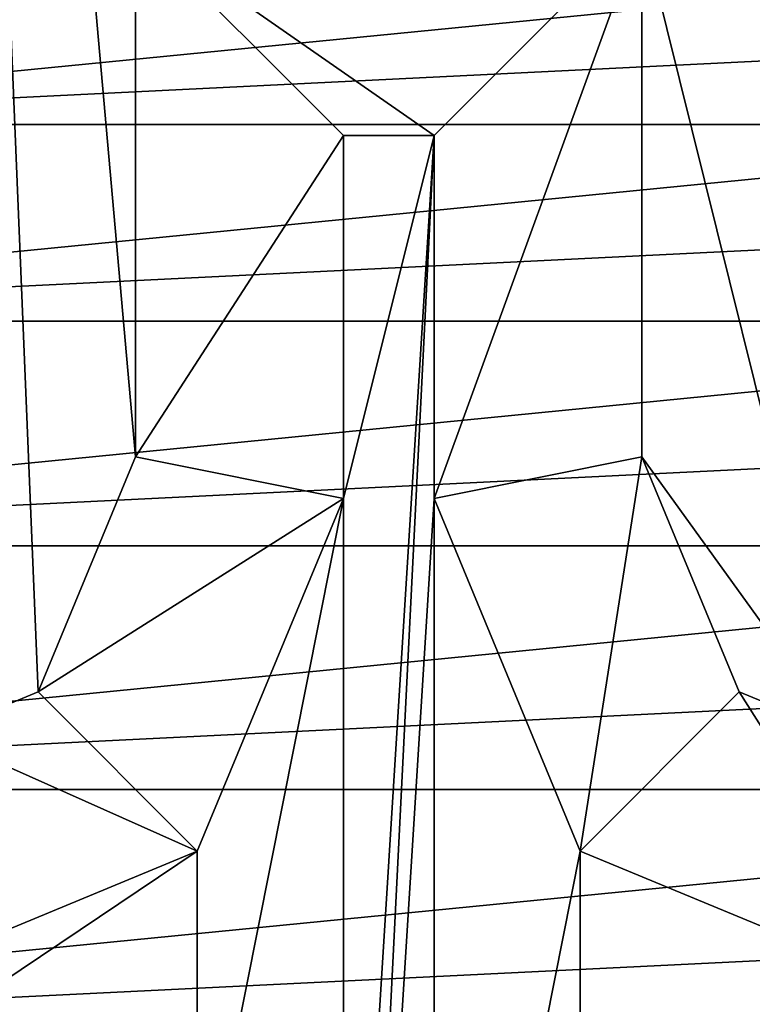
# Model space of a CAD drawing. Header units: inches. Extents: x -9.1 to 9.1, y 0 to 18.8.
# Tile 534 of 565: x 8.6046 to 8.6451, y 18.2281 to 18.2824. Entities that reach past the tile are written whole.
import ezdxf

# ---------------------------------------------------------------- set-up
doc = ezdxf.new("R2010")
doc.units = ezdxf.units.IN
doc.header["$LTSCALE"] = 65.185185
doc.header["$MEASUREMENT"] = 0
for name, color, linetype in [('464', 7, 'CONTINUOUS'), ('478', 7, 'CONTINUOUS'), ('481', 7, 'CONTINUOUS'), ('486', 7, 'CONTINUOUS'), ('487', 7, 'CONTINUOUS'), ('488', 7, 'CONTINUOUS'), ('497', 7, 'CONTINUOUS'), ('498', 7, 'CONTINUOUS'), ('499', 7, 'CONTINUOUS'), ('500', 7, 'CONTINUOUS')]:
    doc.layers.add(name, color=color, linetype=linetype)

msp = doc.modelspace()

# ---------------------------------------------------------------- linework, layer by layer
at = {"layer": '464', "color": 252, "linetype": 'Continuous', "true_color": 0x969696}
for points in [[(8.585242, 18.285502, 7.069), (8.574398, 18.276602, 7.069), (8.664759, 18.285502, 7.069), (8.585242, 18.285502, 7.069)], [(8.574398, 18.276602, 7.069), (8.670399, 18.281319, 7.069), (8.664759, 18.285502, 7.069), (8.574398, 18.276602, 7.069)], [(8.574398, 18.276602, 7.069), (8.675603, 18.276602, 7.069), (8.670399, 18.281319, 7.069), (8.574398, 18.276602, 7.069)], [(8.574398, 18.276602, 7.069), (8.565498, 18.265758, 7.069), (8.675603, 18.276602, 7.069), (8.574398, 18.276602, 7.069)], [(8.565498, 18.265758, 7.069), (8.680319, 18.271398, 7.069), (8.675603, 18.276602, 7.069), (8.565498, 18.265758, 7.069)], [(8.565498, 18.265758, 7.069), (8.684503, 18.265757, 7.069), (8.680319, 18.271398, 7.069), (8.565498, 18.265758, 7.069)], [(8.565498, 18.265758, 7.069), (8.558885, 18.253386, 7.069), (8.684503, 18.265757, 7.069), (8.565498, 18.265758, 7.069)], [(8.558885, 18.253386, 7.069), (8.688112, 18.259734, 7.069), (8.684503, 18.265757, 7.069), (8.558885, 18.253386, 7.069)], [(8.558885, 18.253386, 7.069), (8.691115, 18.253386, 7.069), (8.688112, 18.259734, 7.069), (8.558885, 18.253386, 7.069)], [(8.558885, 18.253386, 7.069), (8.554812, 18.239961, 7.069), (8.691115, 18.253386, 7.069), (8.558885, 18.253386, 7.069)], [(8.554812, 18.239961, 7.069), (8.693481, 18.246774, 7.069), (8.691115, 18.253386, 7.069), (8.554812, 18.239961, 7.069)], [(8.554812, 18.239961, 7.069), (8.695188, 18.239961, 7.069), (8.693481, 18.246774, 7.069), (8.554812, 18.239961, 7.069)], [(8.554812, 18.239961, 7.069), (8.553437, 18.226, 7.069), (8.695188, 18.239961, 7.069), (8.554812, 18.239961, 7.069)], [(8.553437, 18.226, 7.069), (8.696218, 18.233013, 7.069), (8.695188, 18.239961, 7.069), (8.553437, 18.226, 7.069)], [(8.553437, 18.226, 7.069), (8.696563, 18.226, 7.069), (8.696218, 18.233013, 7.069), (8.553437, 18.226, 7.069)]]:
    msp.add_3dface(points, dxfattribs=at)
at = {"layer": '478', "color": 252, "linetype": 'Continuous', "true_color": 0x969696}
for points in [[(8.6, 18.242977, 6.254), (8.6, 18.38225, 6.254), (8.605673, 18.245327, 6.254), (8.6, 18.242977, 6.254)], [(8.605673, 18.245327, 6.254), (8.6, 18.38225, 6.254), (8.611039, 18.25828, 6.254), (8.605673, 18.245327, 6.254)], [(8.611039, 18.25828, 6.254), (8.6, 18.38225, 6.254), (8.611039, 18.287461, 6.254), (8.611039, 18.25828, 6.254)], [(8.638961, 18.287461, 6.254), (8.65, 18.38225, 6.254), (8.65, 18.242977, 6.254), (8.638961, 18.287461, 6.254)], [(8.638961, 18.25828, 6.254), (8.638961, 18.287461, 6.254), (8.65, 18.242977, 6.254), (8.638961, 18.25828, 6.254)], [(8.644327, 18.245327, 6.254), (8.638961, 18.25828, 6.254), (8.65, 18.242977, 6.254), (8.644327, 18.245327, 6.254)]]:
    msp.add_3dface(points, dxfattribs=at)
at = {"layer": '481', "color": 252, "linetype": 'Continuous', "true_color": 0x969696}
for points in [[(8.6225, 18.176, 6.319), (8.6225, 18.196, 6.319), (8.6275, 18.276, 6.319), (8.6225, 18.176, 6.319)], [(8.6275, 18.276, 6.319), (8.6225, 18.196, 6.319), (8.6225, 18.256, 6.319), (8.6275, 18.276, 6.319)], [(8.6275, 18.256, 6.319), (8.6225, 18.176, 6.319), (8.6275, 18.276, 6.319), (8.6275, 18.256, 6.319)], [(8.6225, 18.276, 6.319), (8.6275, 18.276, 6.319), (8.6225, 18.256, 6.319), (8.6225, 18.276, 6.319)], [(8.6225, 18.196, 6.319), (8.614445, 18.215445, 6.319), (8.6225, 18.256, 6.319), (8.6225, 18.196, 6.319)], [(8.6225, 18.256, 6.319), (8.614445, 18.215445, 6.319), (8.614445, 18.236555, 6.319), (8.6225, 18.256, 6.319)], [(8.6275, 18.196, 6.319), (8.6225, 18.176, 6.319), (8.6275, 18.256, 6.319), (8.6275, 18.196, 6.319)], [(8.635555, 18.236555, 6.319), (8.6275, 18.196, 6.319), (8.6275, 18.256, 6.319), (8.635555, 18.236555, 6.319)], [(8.614445, 18.215445, 6.319), (8.595, 18.2235, 6.319), (8.614445, 18.236555, 6.319), (8.614445, 18.215445, 6.319)], [(8.614445, 18.236555, 6.319), (8.595, 18.2235, 6.319), (8.595, 18.2285, 6.319), (8.614445, 18.236555, 6.319)], [(8.635555, 18.215445, 6.319), (8.6275, 18.196, 6.319), (8.635555, 18.236555, 6.319), (8.635555, 18.215445, 6.319)], [(8.655, 18.2285, 6.319), (8.635555, 18.215445, 6.319), (8.635555, 18.236555, 6.319), (8.655, 18.2285, 6.319)], [(8.655, 18.2235, 6.319), (8.635555, 18.215445, 6.319), (8.655, 18.2285, 6.319), (8.655, 18.2235, 6.319)]]:
    msp.add_3dface(points, dxfattribs=at)
at = {"layer": '486', "color": 252, "linetype": 'Continuous', "true_color": 0x969696}
for points in [[(8.611039, 18.25828, 6.254), (8.611039, 18.287461, 6.254), (8.6225, 18.276, 6.319), (8.611039, 18.25828, 6.254)], [(8.611039, 18.25828, 6.254), (8.6225, 18.276, 6.319), (8.6225, 18.256, 6.319), (8.611039, 18.25828, 6.254)]]:
    msp.add_3dface(points, dxfattribs=at)
at = {"layer": '487', "color": 252, "linetype": 'Continuous', "true_color": 0x969696}
for points in [[(8.611039, 18.287461, 6.254), (8.638961, 18.287461, 6.254), (8.6275, 18.276, 6.319), (8.611039, 18.287461, 6.254)], [(8.611039, 18.287461, 6.254), (8.6275, 18.276, 6.319), (8.6225, 18.276, 6.319), (8.611039, 18.287461, 6.254)]]:
    msp.add_3dface(points, dxfattribs=at)
at = {"layer": '488', "color": 252, "linetype": 'Continuous', "true_color": 0x969696}
for points in [[(8.638961, 18.287461, 6.254), (8.638961, 18.25828, 6.254), (8.6275, 18.256, 6.319), (8.638961, 18.287461, 6.254)], [(8.638961, 18.287461, 6.254), (8.6275, 18.256, 6.319), (8.6275, 18.276, 6.319), (8.638961, 18.287461, 6.254)]]:
    msp.add_3dface(points, dxfattribs=at)
at = {"layer": '497', "color": 252, "linetype": 'Continuous', "true_color": 0x969696}
for points in [[(8.6, 18.242977, 6.254), (8.605673, 18.245327, 6.254), (8.614445, 18.236555, 6.319), (8.6, 18.242977, 6.254)], [(8.6, 18.242977, 6.254), (8.614445, 18.236555, 6.319), (8.595, 18.2285, 6.319), (8.6, 18.242977, 6.254)]]:
    msp.add_3dface(points, dxfattribs=at)
at = {"layer": '498', "color": 252, "linetype": 'Continuous', "true_color": 0x969696}
for points in [[(8.605673, 18.245327, 6.254), (8.611039, 18.25828, 6.254), (8.6225, 18.256, 6.319), (8.605673, 18.245327, 6.254)], [(8.605673, 18.245327, 6.254), (8.6225, 18.256, 6.319), (8.614445, 18.236555, 6.319), (8.605673, 18.245327, 6.254)]]:
    msp.add_3dface(points, dxfattribs=at)
at = {"layer": '499', "color": 252, "linetype": 'Continuous', "true_color": 0x969696}
for points in [[(8.638961, 18.25828, 6.254), (8.635555, 18.236555, 6.319), (8.6275, 18.256, 6.319), (8.638961, 18.25828, 6.254)], [(8.638961, 18.25828, 6.254), (8.644327, 18.245327, 6.254), (8.635555, 18.236555, 6.319), (8.638961, 18.25828, 6.254)]]:
    msp.add_3dface(points, dxfattribs=at)
at = {"layer": '500', "color": 252, "linetype": 'Continuous', "true_color": 0x969696}
for points in [[(8.644327, 18.245327, 6.254), (8.655, 18.2285, 6.319), (8.635555, 18.236555, 6.319), (8.644327, 18.245327, 6.254)], [(8.644327, 18.245327, 6.254), (8.65, 18.242977, 6.254), (8.655, 18.2285, 6.319), (8.644327, 18.245327, 6.254)]]:
    msp.add_3dface(points, dxfattribs=at)

doc.saveas('drawing.dxf')
